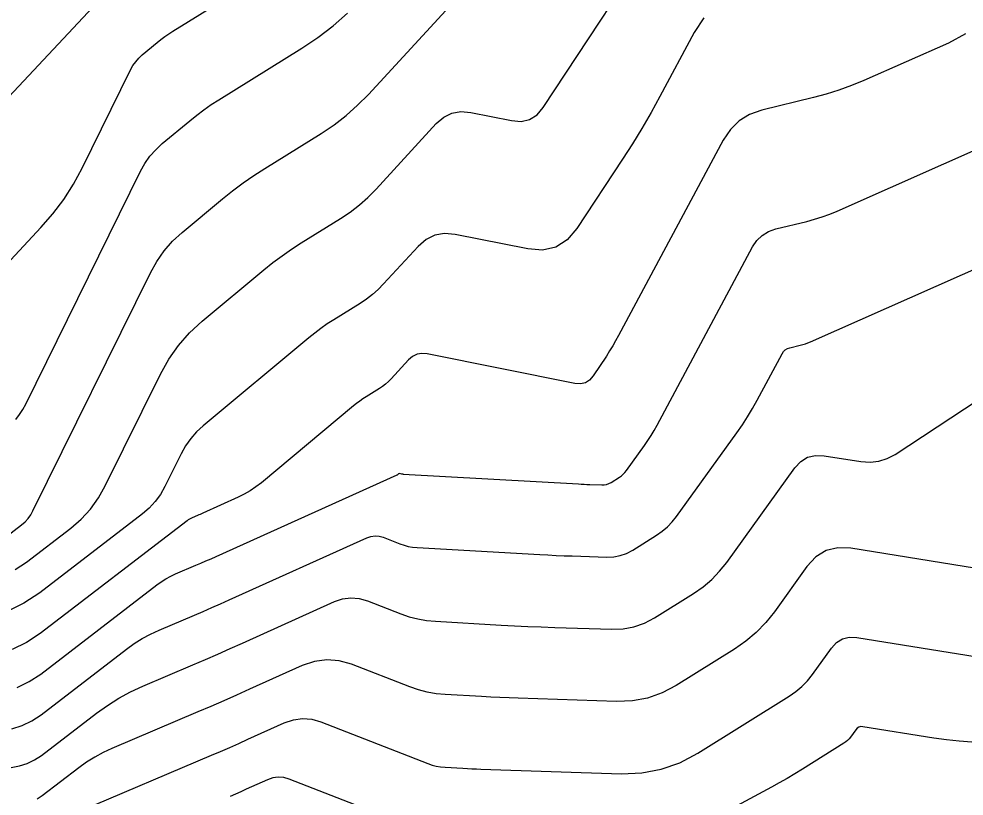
# Model space of a CAD drawing. Extents: x 1354696 to 1366163, y 660729 to 670380.
# Drawn here: x 1362445.7 to 1362515.6, y 664746.9 to 664804.4 of the extents above; entities that cross this region are included whole.
import ezdxf

# ---------------------------------------------------------------- set-up
doc = ezdxf.new("R2010")
doc.units = 0
doc.layers.add('R_Contours', color=7, linetype='Continuous')

msp = doc.modelspace()

# ---------------------------------------------------------------- linework, layer by layer
at = {"layer": 'R_Contours'}
for points in [[(1362445.387, 664763.689), (1362446.233, 664764.251), (1362449.511, 664766.767), (1362450.285, 664767.433), (1362450.968, 664768.174), (1362451.561, 664768.989), (1362452.064, 664769.878), (1362456.144, 664778.149), (1362456.76, 664779.251), (1362457.48, 664780.272), (1362458.304, 664781.211), (1362459.232, 664782.068), (1362463.792, 664785.867), (1362464.46, 664786.404), (1362465.145, 664786.917), (1362465.848, 664787.405), (1362466.568, 664787.869), (1362469.484, 664789.676), (1362470.195, 664790.15), (1362470.868, 664790.669), (1362471.504, 664791.233), (1362472.104, 664791.841), (1362476.565, 664796.688), (1362477.115, 664797.164), (1362477.723, 664797.461), (1362478.389, 664797.578), (1362479.114, 664797.516), (1362482.128, 664796.911), (1362482.841, 664796.859), (1362483.47, 664797.005), (1362484.017, 664797.35), (1362484.481, 664797.893), (1362493.713, 664811.908)], [(1362442.812, 664784.204), (1362447.304, 664788.997), (1362448.185, 664790.01), (1362448.986, 664791.079), (1362449.705, 664792.205), (1362450.342, 664793.386), (1362453.941, 664800.681), (1362454.114, 664800.99), (1362454.315, 664801.275), (1362454.546, 664801.538), (1362454.806, 664801.778), (1362455.902, 664802.692), (1362456.18, 664802.915), (1362456.465, 664803.129), (1362456.758, 664803.332), (1362457.058, 664803.525), (1362467.378, 664809.92)], [(1362452.243, 664806.507), (1362441.978, 664795.551)], [(1362444.785, 664766.173), (1362445.87, 664767.006), (1362446.126, 664767.226), (1362446.352, 664767.471), (1362446.549, 664767.741), (1362446.715, 664768.036), (1362455.41, 664785.66), (1362455.878, 664786.498), (1362456.425, 664787.273), (1362457.051, 664787.987), (1362457.756, 664788.638), (1362460.735, 664791.119), (1362461.489, 664791.726), (1362462.263, 664792.305), (1362463.057, 664792.856), (1362463.871, 664793.381), (1362468.051, 664795.971), (1362468.998, 664796.603), (1362469.895, 664797.294), (1362470.743, 664798.045), (1362471.541, 664798.856), (1362478.4, 664806.307)], [(1362445.45, 664774.805), (1362445.718, 664775.163), (1362445.96, 664775.541), (1362446.174, 664775.938), (1362454.676, 664793.17), (1362454.996, 664793.744), (1362455.37, 664794.274), (1362455.799, 664794.762), (1362456.281, 664795.208), (1362458.319, 664796.905), (1362458.835, 664797.32), (1362459.364, 664797.717), (1362459.908, 664798.094), (1362460.464, 664798.453), (1362466.618, 664802.266), (1362467.8, 664803.055), (1362468.921, 664803.919), (1362469.981, 664804.858)], [(1362496.37, 664804.518), (1362495.649, 664803.439), (1362493.104, 664798.686), (1362492.454, 664797.506), (1362491.779, 664796.341), (1362491.077, 664795.192), (1362490.348, 664794.059), (1362486.971, 664788.932), (1362486.254, 664788.093), (1362485.408, 664787.56), (1362484.434, 664787.334), (1362483.333, 664787.415), (1362477.951, 664788.495), (1362477.177, 664788.561), (1362476.465, 664788.435), (1362475.816, 664788.118), (1362475.228, 664787.61), (1362472.667, 664784.827), (1362472.266, 664784.42), (1362471.841, 664784.044), (1362471.392, 664783.697), (1362470.917, 664783.381), (1362468.97, 664782.174), (1362468.489, 664781.864), (1362468.02, 664781.538), (1362467.563, 664781.196), (1362467.117, 664780.838), (1362459.316, 664774.339), (1362458.824, 664773.885), (1362458.388, 664773.388), (1362458.006, 664772.847), (1362457.68, 664772.263), (1362456.484, 664769.839), (1362456.156, 664769.258), (1362455.768, 664768.725), (1362455.321, 664768.241), (1362454.815, 664767.805), (1362447.218, 664761.974), (1362446.045, 664761.194), (1362444.8, 664760.598)], [(1362515.716, 664803.34), (1362514.461, 664802.653), (1362508.194, 664799.885), (1362507.285, 664799.507), (1362506.362, 664799.17), (1362505.425, 664798.874), (1362504.475, 664798.619), (1362500.644, 664797.683), (1362499.748, 664797.37), (1362498.975, 664796.897), (1362498.325, 664796.266), (1362497.798, 664795.477), (1362490.049, 664781.009), (1362489.837, 664780.623), (1362489.616, 664780.242), (1362489.386, 664779.866), (1362489.148, 664779.495), (1362488.177, 664778.021), (1362487.911, 664777.71), (1362487.597, 664777.512), (1362487.236, 664777.428), (1362486.827, 664777.458), (1362475.884, 664779.655), (1362475.496, 664779.688), (1362475.138, 664779.625), (1362474.812, 664779.466), (1362474.516, 664779.21), (1362473.229, 664777.812), (1362473.028, 664777.608), (1362472.815, 664777.419), (1362472.589, 664777.244), (1362472.35, 664777.085), (1362471.372, 664776.479), (1362471.131, 664776.324), (1362470.895, 664776.16), (1362470.665, 664775.988), (1362470.441, 664775.808), (1362463.616, 664770.122), (1362463.212, 664769.808), (1362462.789, 664769.523), (1362462.349, 664769.268), (1362461.889, 664769.042), (1362459.275, 664767.863), (1362459.177, 664767.819), (1362459.079, 664767.776), (1362458.98, 664767.733), (1362458.882, 664767.69), (1362458.486, 664767.522), (1362458.389, 664767.477), (1362458.295, 664767.426), (1362458.204, 664767.37), (1362458.117, 664767.307), (1362447.251, 664758.967), (1362446.243, 664758.296), (1362445.172, 664757.784)], [(1362445.544, 664754.969), (1362446.441, 664755.398), (1362447.285, 664755.96), (1362455.88, 664762.556), (1362456.209, 664762.793), (1362456.551, 664763.007), (1362456.905, 664763.2), (1362457.273, 664763.37), (1362458.77, 664764.007), (1362459.144, 664764.167), (1362459.517, 664764.329), (1362459.889, 664764.493), (1362460.26, 664764.659), (1362473.669, 664770.707), (1362473.68, 664770.712), (1362473.691, 664770.718), (1362473.702, 664770.725), (1362473.711, 664770.733), (1362473.765, 664770.778), (1362473.772, 664770.783), (1362473.784, 664770.79), (1362473.788, 664770.793), (1362473.792, 664770.797), (1362473.804, 664770.811), (1362473.807, 664770.813), (1362473.81, 664770.815), (1362473.814, 664770.815), (1362473.818, 664770.815), (1362473.997, 664770.779), (1362474.028, 664770.773), (1362474.059, 664770.769), (1362474.091, 664770.765), (1362474.122, 664770.763), (1362487.08, 664770.025), (1362487.29, 664770.014), (1362487.501, 664770.004), (1362487.711, 664769.995), (1362487.921, 664769.987), (1362488.82, 664769.958), (1362488.998, 664769.965), (1362489.17, 664769.997), (1362489.335, 664770.055), (1362489.492, 664770.139), (1362490.11, 664770.524), (1362490.258, 664770.627), (1362490.394, 664770.743), (1362490.519, 664770.871), (1362490.631, 664771.013), (1362491.973, 664772.875), (1362492.226, 664773.238), (1362492.466, 664773.61), (1362492.694, 664773.989), (1362492.909, 664774.376), (1362499.976, 664787.57), (1362500.293, 664788.045), (1362500.683, 664788.424), (1362501.147, 664788.707), (1362501.686, 664788.896), (1362503.987, 664789.458), (1362504.558, 664789.611), (1362505.121, 664789.789), (1362505.676, 664789.991), (1362506.221, 664790.218), (1362518.079, 664795.457)], [(1362445.152, 664751.915), (1362445.916, 664752.154), (1362446.638, 664752.5), (1362447.318, 664752.952), (1362453.642, 664757.806), (1362454.213, 664758.216), (1362454.806, 664758.589), (1362455.422, 664758.922), (1362456.06, 664759.218), (1362458.658, 664760.323), (1362459.307, 664760.601), (1362459.954, 664760.882), (1362460.6, 664761.167), (1362461.244, 664761.456), (1362471.424, 664766.047), (1362471.725, 664766.15), (1362472.028, 664766.19), (1362472.333, 664766.166), (1362472.639, 664766.078), (1362473.867, 664765.6), (1362474.176, 664765.493), (1362474.492, 664765.411), (1362474.812, 664765.355), (1362475.139, 664765.323), (1362484.226, 664764.806), (1362484.825, 664764.774), (1362485.424, 664764.745), (1362486.024, 664764.72), (1362486.623, 664764.699), (1362489.184, 664764.615), (1362489.692, 664764.634), (1362490.181, 664764.726), (1362490.65, 664764.892), (1362491.099, 664765.13), (1362492.858, 664766.229), (1362493.281, 664766.522), (1362493.669, 664766.851), (1362494.023, 664767.217), (1362494.343, 664767.619), (1362498.808, 664773.816), (1362499.216, 664774.402), (1362499.603, 664775.001), (1362499.971, 664775.612), (1362500.318, 664776.235), (1362502.154, 664779.664), (1362502.26, 664779.823), (1362502.391, 664779.95), (1362502.547, 664780.045), (1362502.728, 664780.109), (1362503.5, 664780.297), (1362503.691, 664780.349), (1362503.88, 664780.408), (1362504.066, 664780.476), (1362504.249, 664780.552), (1362522.851, 664788.77)], [(1362445.097, 664749.058), (1362445.709, 664749.158), (1362446.288, 664749.34), (1362446.836, 664749.602), (1362447.352, 664749.945), (1362451.404, 664753.055), (1362452.217, 664753.64), (1362453.062, 664754.17), (1362453.939, 664754.645), (1362454.848, 664755.066), (1362458.547, 664756.639), (1362459.471, 664757.035), (1362460.392, 664757.436), (1362461.311, 664757.841), (1362462.229, 664758.252), (1362469.027, 664761.318), (1362469.633, 664761.526), (1362470.241, 664761.606), (1362470.853, 664761.558), (1362471.468, 664761.382), (1362473.937, 664760.421), (1362474.559, 664760.206), (1362475.193, 664760.041), (1362475.837, 664759.928), (1362476.493, 664759.865), (1362481.373, 664759.587), (1362482.36, 664759.534), (1362483.348, 664759.486), (1362484.336, 664759.445), (1362485.325, 664759.41), (1362489.547, 664759.271), (1362490.385, 664759.303), (1362491.191, 664759.456), (1362491.965, 664759.728), (1362492.706, 664760.121), (1362495.606, 664761.933), (1362496.303, 664762.416), (1362496.944, 664762.959), (1362497.528, 664763.563), (1362498.056, 664764.226), (1362503.09, 664771.214), (1362503.529, 664771.691), (1362504.038, 664772), (1362504.616, 664772.142), (1362505.263, 664772.116), (1362507.993, 664771.679), (1362508.663, 664771.63), (1362509.306, 664771.704), (1362509.923, 664771.9), (1362510.514, 664772.218), (1362519.778, 664778.296)], [(1362518.978, 664763.386), (1362507.237, 664765.269), (1362506.27, 664765.308), (1362505.408, 664765.096), (1362504.649, 664764.634), (1362503.994, 664763.922), (1362501.582, 664760.574), (1362500.945, 664759.773), (1362500.24, 664759.045), (1362499.467, 664758.39), (1362498.626, 664757.807), (1362494.313, 664755.112), (1362493.28, 664754.565), (1362492.202, 664754.185), (1362491.079, 664753.973), (1362489.911, 664753.928), (1362482.625, 664754.167), (1362481.948, 664754.191), (1362481.271, 664754.219), (1362480.595, 664754.252), (1362479.918, 664754.288), (1362477.213, 664754.442), (1362476.542, 664754.507), (1362475.883, 664754.623), (1362475.235, 664754.791), (1362474.598, 664755.011), (1362470.298, 664756.685), (1362469.374, 664756.95), (1362468.454, 664757.022), (1362467.54, 664756.902), (1362466.63, 664756.59), (1362462.738, 664754.834), (1362461.785, 664754.408), (1362460.831, 664753.986), (1362459.874, 664753.57), (1362458.915, 664753.159), (1362452.549, 664750.451), (1362451.903, 664750.153), (1362451.28, 664749.815), (1362450.68, 664749.438), (1362450.102, 664749.023), (1362447.385, 664746.938), (1362447.033, 664746.704)], [(1362450.172, 664745.804), (1362459.917, 664749.949), (1362460.595, 664750.239), (1362461.271, 664750.534), (1362461.946, 664750.831), (1362462.619, 664751.133), (1362465.309, 664752.346), (1362465.983, 664752.578), (1362466.662, 664752.667), (1362467.343, 664752.613), (1362468.029, 664752.417), (1362475.933, 664749.339), (1362476.245, 664749.231), (1362476.561, 664749.149), (1362476.884, 664749.092), (1362477.211, 664749.061), (1362478.534, 664748.985), (1362478.864, 664748.968), (1362479.195, 664748.952), (1362479.526, 664748.938), (1362479.856, 664748.926), (1362490.274, 664748.584), (1362491.773, 664748.642), (1362493.213, 664748.914), (1362494.595, 664749.401), (1362495.92, 664750.103), (1362502.677, 664754.325), (1362503.166, 664754.664), (1362503.616, 664755.045), (1362504.026, 664755.469), (1362504.397, 664755.935), (1362505.8, 664757.883), (1362506.181, 664758.297), (1362506.622, 664758.565), (1362507.124, 664758.689), (1362507.687, 664758.666), (1362532.881, 664754.626)], [(1362516.202, 664750.909), (1362515.263, 664750.983), (1362514.327, 664751.086), (1362513.394, 664751.22), (1362508.136, 664752.064), (1362507.978, 664752.07), (1362507.837, 664752.035), (1362507.713, 664751.96), (1362507.606, 664751.843), (1362507.211, 664751.296), (1362507.107, 664751.165), (1362506.992, 664751.046), (1362506.865, 664750.938), (1362506.728, 664750.843), (1362503.654, 664748.922), (1362503.091, 664748.577), (1362502.523, 664748.241), (1362501.949, 664747.914), (1362501.37, 664747.597), (1362495.912, 664744.661)], [(1362476.643, 664743.91), (1362465.669, 664748.184), (1362465.267, 664748.299), (1362464.868, 664748.33), (1362464.471, 664748.278), (1362464.076, 664748.142), (1362462.501, 664747.432), (1362462.107, 664747.255), (1362461.712, 664747.081), (1362461.315, 664746.909)]]:
    msp.add_lwpolyline(points, dxfattribs=at)

doc.saveas('drawing.dxf')
